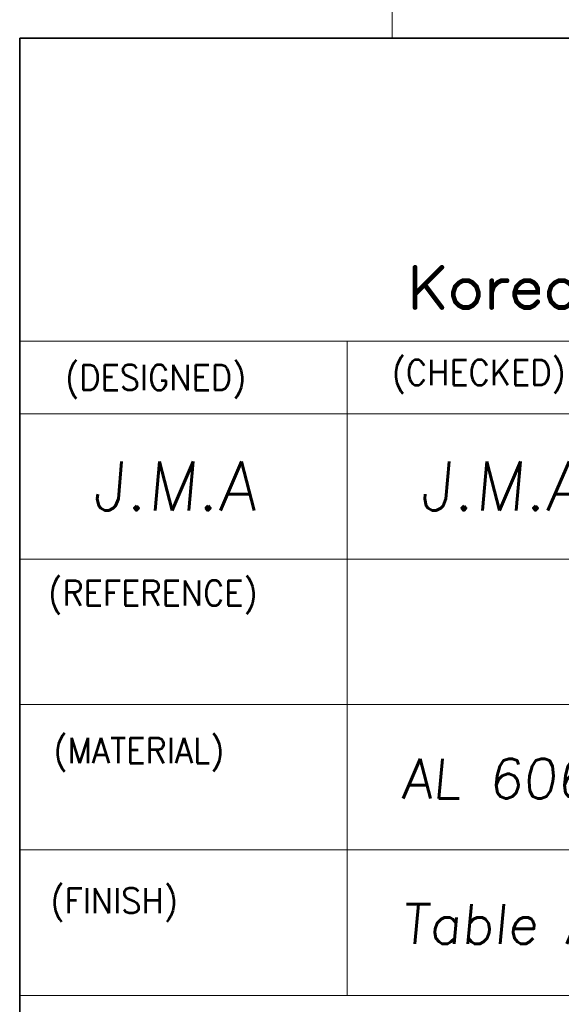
# Model space of a CAD drawing. Header units: millimetres. Extents: x 4497 to 11741, y 5958 to 12619.
# Tile 269 of 424: x 5945 to 5969, y 10652 to 10697. Entities that reach past the tile are written whole.
import ezdxf
from ezdxf.enums import TextEntityAlignment as Align

# ---------------------------------------------------------------- set-up
doc = ezdxf.new("R2010")
doc.units = ezdxf.units.MM
doc.header["$LTSCALE"] = 0.8
doc.layers.get('0').update_dxf_attribs({"linetype": 'CONTINUOUS', "lineweight": 0})
doc.layers.add('2', color=3, linetype='CONTINUOUS', lineweight=0)
doc.styles.get("Standard").update_dxf_attribs({"font": 'romans.shx', "width": 0.8, "oblique": 5, "bigfont": 'whgtxt.shx'})

# ---------------------------------------------------------------- blocks, each defined once
blk = doc.blocks.new('SMOOTH_0$064516')
at = {"const_width": 0.0323}
blk.add_lwpolyline([(-0.016, 0, 1), (0.016, 0, 1)], format="xyb", close=True, dxfattribs=at)
blk = doc.blocks.new('logo')
at = {"color": 7, "const_width": 0.859}
for points in [[(-3519.27, 5311.97), (-3524.16, 5307.08)], [(-3524.16, 5311.97), (-3524.16, 5304.64)], [(-3522.42, 5308.82), (-3519.27, 5304.64)], [(-3515.43, 5309.53), (-3516.13, 5309.17), (-3516.83, 5308.48), (-3517.18, 5307.43), (-3517.18, 5306.74), (-3516.83, 5305.69), (-3516.13, 5304.99), (-3515.43, 5304.64), (-3514.39, 5304.64), (-3513.69, 5304.99), (-3513, 5305.69), (-3512.64, 5306.74), (-3512.64, 5307.43), (-3513, 5308.48), (-3513.69, 5309.17), (-3514.39, 5309.53), (-3515.43, 5309.53)], [(-3510.2, 5307.43), (-3509.85, 5308.48), (-3509.16, 5309.17), (-3508.46, 5309.53), (-3507.41, 5309.53)], [(-3510.2, 5309.53), (-3510.2, 5304.64)], [(-3506.01, 5307.43), (-3501.83, 5307.43), (-3501.83, 5308.13), (-3502.18, 5308.82), (-3502.53, 5309.17), (-3503.22, 5309.53), (-3504.27, 5309.53), (-3504.97, 5309.17), (-3505.67, 5308.48), (-3506.01, 5307.43), (-3506.01, 5306.74), (-3505.67, 5305.69), (-3504.97, 5304.99), (-3504.27, 5304.64), (-3503.22, 5304.64), (-3502.53, 5304.99), (-3501.83, 5305.69)], [(-3495.56, 5308.48), (-3496.25, 5309.17), (-3496.95, 5309.53), (-3497.99, 5309.53), (-3498.69, 5309.17), (-3499.39, 5308.48), (-3499.74, 5307.43), (-3499.74, 5306.74), (-3499.39, 5305.69), (-3498.69, 5304.99), (-3497.99, 5304.64), (-3496.95, 5304.64), (-3496.25, 5304.99), (-3495.56, 5305.69)]]:
    blk.add_lwpolyline(points, dxfattribs=at)
at = {"color": 7, "xscale": 13.31, "yscale": 13.31, "zscale": 13.31}
for p in [(-3524.16, 5311.97), (-3519.27, 5311.97), (-3522.42, 5308.82), (-3516.13, 5309.17), (-3515.43, 5309.53), (-3515.43, 5309.53), (-3514.39, 5309.53), (-3513.69, 5309.17), (-3510.2, 5309.53), (-3509.16, 5309.17), (-3508.46, 5309.53), (-3507.41, 5309.53), (-3504.97, 5309.17), (-3504.27, 5309.53), (-3503.22, 5309.53), (-3502.53, 5309.17), (-3502.18, 5308.82), (-3498.69, 5309.17), (-3497.99, 5309.53), (-3524.16, 5307.08), (-3517.18, 5307.43), (-3516.83, 5308.48), (-3513, 5308.48), (-3512.64, 5307.43), (-3510.2, 5307.43), (-3509.85, 5308.48), (-3506.01, 5307.43), (-3506.01, 5307.43), (-3505.67, 5308.48), (-3501.83, 5308.13), (-3501.83, 5307.43), (-3499.74, 5307.43), (-3499.39, 5308.48), (-3517.18, 5306.74), (-3516.83, 5305.69), (-3516.13, 5304.99), (-3513.69, 5304.99), (-3513, 5305.69), (-3512.64, 5306.74), (-3506.01, 5306.74), (-3505.67, 5305.69), (-3504.97, 5304.99), (-3502.53, 5304.99), (-3501.83, 5305.69), (-3499.74, 5306.74), (-3499.39, 5305.69), (-3498.69, 5304.99), (-3524.16, 5304.64), (-3519.27, 5304.64), (-3515.43, 5304.64), (-3514.39, 5304.64), (-3510.2, 5304.64), (-3504.27, 5304.64), (-3503.22, 5304.64), (-3497.99, 5304.64)]:
    blk.add_blockref('SMOOTH_0$064516', p, dxfattribs=at)

msp = doc.modelspace()

# ---------------------------------------------------------------- linework, layer by layer
at = {"color": 7, "linetype": 'Continuous', "lineweight": 35}
for p, q in [((5944.959, 10695.682), (6020.418, 10695.682)), ((5944.959, 10632.799), (5944.959, 10695.682))]:
    msp.add_line(p, q, dxfattribs=at)
at = {"color": 7, "linetype": 'Continuous'}
for p, q in [((5944.959, 10682.012), (6020.418, 10682.012)), ((5959.723, 10652.484), (5959.723, 10682.012)), ((5944.959, 10678.731), (5989.25, 10678.731)), ((5944.959, 10672.169), (6020.418, 10672.169)), ((5944.959, 10665.607), (6006.828, 10665.607)), ((5944.959, 10659.046), (6020.418, 10659.046)), ((5944.959, 10652.484), (6020.418, 10652.484))]:
    msp.add_line(p, q, dxfattribs=at)
at = {"layer": '2'}
msp.add_line((5961.753, 10722.682), (5961.753, 10695.682), dxfattribs=at)

# ---------------------------------------------------------------- block references
at = {"color": 3, "linetype": 'Continuous', "xscale": 0.2477402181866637, "yscale": 0.2477402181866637, "zscale": 0.2477402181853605}
msp.add_blockref('logo', (6835.863, 9369.352), dxfattribs=at)

# ---------------------------------------------------------------- texts
at = {"color": 7, "linetype": 'Continuous', "width": 0.933333}
for s, height, p in [('(DESIGNED)', 1.1408, (5947.004, 10680.941)), ('(CHECKED)', 1.1408, (5961.731, 10681.164)), ('(REFERENCE)', 1.14083, (5946.242, 10671.211)), ('(MATERIAL)', 1.1408, (5946.475, 10664.1)), ('(FINISH)', 1.1408, (5946.339, 10657.328))]:
    msp.add_text(s, height=height, dxfattribs=at).set_placement(p, align=Align.TOP_LEFT)
at = {"layer": '2', "linetype": 'Continuous', "oblique": 5}
for s, height, p in [('J.M.A', 2.2157, (5948.222, 10674.365)), ('J.M.A', 2.2157, (5962.986, 10674.365)), ('AL 6061', 1.7947, (5962.169, 10661.37)), ('Table A', 1.7947, (5962.169, 10654.808))]:
    msp.add_text(s, height=height, dxfattribs=at).set_placement(p)

doc.saveas('drawing.dxf')
